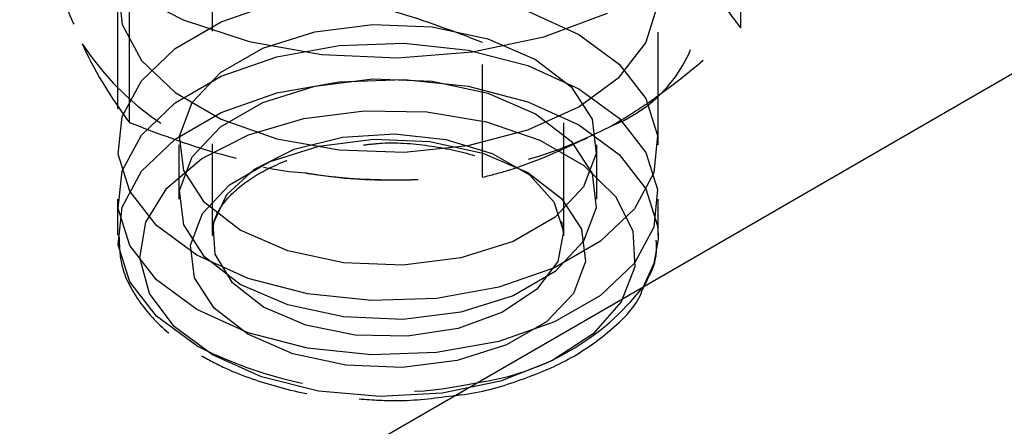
# Model space of a CAD drawing. Header units: inches. Extents: x 1907 to 2452, y -210 to -54.
# Tile 441 of 656: x 2004.782 to 2005.657, y -205.05 to -204.689. Entities that reach past the tile are written whole.
import ezdxf

# ---------------------------------------------------------------- set-up
doc = ezdxf.new("R2010")
doc.units = ezdxf.units.IN
doc.header["$LTSCALE"] = 0.5
doc.header["$MEASUREMENT"] = 0
doc.linetypes.add('HIDDEN', pattern=[0.225, 0.15, -0.075])
doc.layers.add('SID-M-H', color=4, linetype='HIDDEN')
doc.layers.add('SID-M-S', color=105, linetype='Continuous')

msp = doc.modelspace()

# ---------------------------------------------------------------- linework, layer by layer
at = {"layer": 'SID-M-H'}
for p, q in [((2005.42305, -204.6965), (2005.42305, -204.57679)), ((2004.95306, -204.59937), (2004.95306, -204.88065)), ((2005.26556, -204.88065), (2005.26556, -204.59937)), ((2004.86959, -204.66011), (2004.87308, -204.69347)), ((2004.87963, -204.78056), (2004.87963, -204.66085)), ((2004.86915, -204.66848), (2004.86915, -204.80029)), ((2004.87732, -204.66341), (2004.92748, -204.68939)), ((2005.34946, -204.80029), (2005.34946, -204.66848)), ((2004.9612, -204.69115), (2005.01074, -204.67386)), ((2005.33859, -204.70973), (2005.34902, -204.67685)), ((2005.23355, -204.68164), (2005.27912, -204.70225)), ((2005.24778, -204.70445), (2005.30457, -204.68349)), ((2004.87308, -204.69347), (2004.89031, -204.72538)), ((2004.92026, -204.71478), (2004.9612, -204.69115)), ((2004.92748, -204.68939), (2004.98615, -204.70854)), ((2005.04443, -204.69988), (2005.09606, -204.6934)), ((2005.09606, -204.6934), (2005.14876, -204.69557)), ((2005.14876, -204.69557), (2005.19827, -204.70623)), ((2004.99806, -204.7145), (2005.04443, -204.69988)), ((2005.18452, -204.71786), (2005.24778, -204.70445)), ((2005.27912, -204.70225), (2005.31483, -204.72856)), ((2004.98615, -204.70854), (2005.05057, -204.71996)), ((2005.01074, -204.72208), (2005.06602, -204.71214)), ((2005.06602, -204.71214), (2005.12381, -204.71012)), ((2005.12381, -204.71012), (2005.18075, -204.71614)), ((2005.19337, -204.82909), (2005.19337, -204.70938)), ((2005.19827, -204.70623), (2005.24057, -204.72451)), ((2005.31483, -204.74021), (2005.33859, -204.70973)), ((2004.89031, -204.74339), (2004.92026, -204.71478)), ((2004.9607, -204.73607), (2004.99806, -204.7145)), ((2004.9612, -204.73937), (2005.01074, -204.72208)), ((2005.05057, -204.71996), (2005.11774, -204.72312)), ((2005.11774, -204.72312), (2005.18452, -204.71786)), ((2005.18075, -204.71614), (2005.23355, -204.72986)), ((2004.89031, -204.72538), (2004.92026, -204.75398)), ((2005.23355, -204.72986), (2005.27912, -204.75047)), ((2005.24057, -204.72451), (2005.27223, -204.74893)), ((2005.31483, -204.72856), (2005.33859, -204.75904)), ((2004.92026, -204.76301), (2004.9612, -204.73937)), ((2004.93538, -204.76284), (2004.9607, -204.73607)), ((2005.27912, -204.76652), (2005.31483, -204.74021)), ((2004.87308, -204.7753), (2004.89031, -204.74339)), ((2004.99806, -204.76272), (2005.04443, -204.7481)), ((2005.01074, -204.75423), (2005.06602, -204.74429)), ((2005.04443, -204.7481), (2005.09606, -204.74162)), ((2005.06602, -204.74429), (2005.12381, -204.74227)), ((2005.09606, -204.74162), (2005.14876, -204.74379)), ((2005.12381, -204.74227), (2005.18075, -204.74829)), ((2005.14876, -204.74379), (2005.19827, -204.75445)), ((2005.18075, -204.74829), (2005.23355, -204.76201)), ((2005.27223, -204.74893), (2005.29069, -204.77751)), ((2004.92026, -204.75398), (2004.9612, -204.77762)), ((2004.9612, -204.77152), (2005.01074, -204.75423)), ((2005.19827, -204.75445), (2005.24057, -204.77273)), ((2005.27912, -204.75047), (2005.31483, -204.77678)), ((2004.89031, -204.79161), (2004.92026, -204.76301)), ((2004.92415, -204.79264), (2004.93538, -204.76284)), ((2004.9607, -204.78429), (2004.99806, -204.76272)), ((2005.23355, -204.76201), (2005.27912, -204.78262)), ((2005.23355, -204.78713), (2005.27912, -204.76652)), ((2005.33859, -204.75904), (2005.34902, -204.79192)), ((2004.86959, -204.80866), (2004.87308, -204.7753)), ((2004.92026, -204.79515), (2004.9612, -204.77152)), ((2005.03462, -204.77698), (2005.08856, -204.77002)), ((2005.08856, -204.77002), (2005.14379, -204.77102)), ((2005.14379, -204.77102), (2005.19687, -204.77992)), ((2005.24057, -204.77273), (2005.27223, -204.79715)), ((2004.9612, -204.77762), (2005.01074, -204.79491)), ((2004.98538, -204.79146), (2005.03462, -204.77698)), ((2005.19687, -204.77992), (2005.24443, -204.79616)), ((2005.27912, -204.78262), (2005.31483, -204.80893)), ((2005.29069, -204.77751), (2005.29446, -204.80793)), ((2005.31483, -204.77678), (2005.33859, -204.80726)), ((2004.87308, -204.82352), (2004.89031, -204.79161)), ((2004.92792, -204.82307), (2004.92415, -204.79264)), ((2004.93538, -204.81106), (2004.9607, -204.78429)), ((2004.94393, -204.81256), (2004.98538, -204.79146)), ((2005.06886, -204.79353), (2005.11515, -204.79052)), ((2005.11515, -204.79052), (2005.16091, -204.79552)), ((2005.18075, -204.80084), (2005.23355, -204.78713)), ((2005.34902, -204.79192), (2005.34553, -204.82528)), ((2004.89031, -204.82375), (2004.92026, -204.79515)), ((2004.92368, -204.80029), (2004.92368, -204.84851)), ((2005.00387, -204.81542), (2005.04782, -204.80157)), ((2005.01074, -204.79491), (2005.06602, -204.80485)), ((2005.02618, -204.80428), (2005.06886, -204.79353)), ((2005.04782, -204.80157), (2005.09675, -204.79542)), ((2005.09675, -204.79542), (2005.1467, -204.79748)), ((2005.12381, -204.80687), (2005.18075, -204.80084)), ((2005.1467, -204.79748), (2005.19362, -204.80759)), ((2005.16091, -204.79552), (2005.20209, -204.80808)), ((2005.24443, -204.79616), (2005.28351, -204.81872)), ((2005.27223, -204.79715), (2005.29069, -204.82573)), ((2005.29494, -204.84851), (2005.29494, -204.80029)), ((2004.88002, -204.84153), (2004.86959, -204.80866)), ((2004.99087, -204.82182), (2005.02618, -204.80428)), ((2005.06602, -204.80485), (2005.12381, -204.80687)), ((2005.19362, -204.80759), (2005.23371, -204.82491)), ((2005.20209, -204.80808), (2005.23502, -204.82709)), ((2005.29446, -204.80793), (2005.28323, -204.83774)), ((2005.31483, -204.80893), (2005.33859, -204.83941)), ((2005.33859, -204.80726), (2005.34902, -204.84014)), ((2004.91286, -204.83895), (2004.94393, -204.81256)), ((2004.92415, -204.84086), (2004.93538, -204.81106)), ((2004.96846, -204.83586), (2005.00387, -204.81542)), ((2005.28351, -204.81872), (2005.31164, -204.84618)), ((2004.86959, -204.85688), (2004.87308, -204.82352)), ((2004.87308, -204.85566), (2004.89031, -204.82375)), ((2004.94638, -204.85164), (2004.92792, -204.82307)), ((2004.96609, -204.84458), (2004.99087, -204.82182)), ((2005.23371, -204.82491), (2005.26372, -204.84805)), ((2005.23502, -204.82709), (2005.25679, -204.85086)), ((2005.29069, -204.82573), (2005.29446, -204.85615)), ((2005.34553, -204.82528), (2005.3283, -204.85719)), ((2004.94446, -204.86123), (2004.96846, -204.83586)), ((2004.90378, -204.87201), (2004.88002, -204.84153)), ((2004.89414, -204.86896), (2004.91286, -204.83895)), ((2004.92792, -204.87129), (2004.92415, -204.84086)), ((2004.95404, -204.87056), (2004.96609, -204.84458)), ((2005.28323, -204.83774), (2005.25791, -204.86451)), ((2005.33859, -204.83941), (2005.34902, -204.87228)), ((2005.34902, -204.84014), (2005.34553, -204.8735)), ((2004.86915, -204.84851), (2004.86915, -204.88065)), ((2004.97805, -204.87606), (2004.94638, -204.85164)), ((2005.25679, -204.85086), (2005.26545, -204.87728)), ((2005.26372, -204.84805), (2005.28122, -204.87514)), ((2005.31164, -204.84618), (2005.32706, -204.87682)), ((2005.34946, -204.88065), (2005.34946, -204.84851)), ((2004.86959, -204.88903), (2004.87308, -204.85566)), ((2004.88002, -204.88975), (2004.86959, -204.85688)), ((2004.93382, -204.88948), (2004.94446, -204.86123)), ((2005.29446, -204.85615), (2005.28323, -204.88596)), ((2005.3283, -204.85719), (2005.29835, -204.88579)), ((2004.88894, -204.90073), (2004.89414, -204.86896)), ((2004.94638, -204.89986), (2004.92792, -204.87129)), ((2004.95578, -204.89742), (2004.95404, -204.87056)), ((2005.25791, -204.86451), (2005.22055, -204.88607)), ((2004.93949, -204.89832), (2004.90378, -204.87201)), ((2005.02034, -204.89434), (2004.97805, -204.87606)), ((2005.26545, -204.87728), (2005.26023, -204.904)), ((2005.28122, -204.87514), (2005.28479, -204.90397)), ((2005.32706, -204.87682), (2005.3288, -204.90871)), ((2005.34553, -204.8735), (2005.3283, -204.90541)), ((2005.34902, -204.87228), (2005.34946, -204.88065)), ((2004.88002, -204.9219), (2004.86959, -204.88903)), ((2005.22055, -204.88607), (2005.17418, -204.90069)), ((2005.29835, -204.88579), (2005.25741, -204.90942)), ((2005.28323, -204.88596), (2005.25791, -204.91273)), ((2005.34938, -204.88423), (2005.34553, -204.90564)), ((2005.34946, -204.88065), (2005.34938, -204.88423)), ((2004.90378, -204.92023), (2004.88002, -204.88975)), ((2004.93739, -204.91832), (2004.93382, -204.88948)), ((2004.97116, -204.9228), (2004.95578, -204.89742)), ((2005.06985, -204.905), (2005.02034, -204.89434)), ((2004.89759, -204.93224), (2004.88894, -204.90073)), ((2004.98506, -204.91893), (2004.93949, -204.89832)), ((2004.97805, -204.92428), (2004.94638, -204.89986)), ((2005.12255, -204.90718), (2005.06985, -204.905)), ((2005.17418, -204.90069), (2005.12255, -204.90718)), ((2005.26023, -204.904), (2005.24161, -204.92864)), ((2005.28479, -204.90397), (2005.27415, -204.93222)), ((2005.3283, -204.90541), (2005.29835, -204.93401)), ((2005.34553, -204.90564), (2005.33571, -204.9269)), ((2005.25741, -204.90942), (2005.20787, -204.92671)), ((2005.25791, -204.91273), (2005.22055, -204.93429)), ((2005.3288, -204.90871), (2005.31674, -204.93984)), ((2004.90378, -204.95238), (2004.88002, -204.9219)), ((2004.93949, -204.94654), (2004.90378, -204.92023)), ((2004.95489, -204.9454), (2004.93739, -204.91832)), ((2004.99882, -204.94444), (2004.97116, -204.9228)), ((2005.03786, -204.93265), (2004.98506, -204.91893)), ((2004.91954, -204.96152), (2004.89759, -204.93224)), ((2005.02034, -204.94256), (2004.97805, -204.92428)), ((2005.0948, -204.93867), (2005.03786, -204.93265)), ((2005.20787, -204.92671), (2005.15259, -204.93666)), ((2005.24161, -204.92864), (2005.21123, -204.94902)), ((2005.27415, -204.93222), (2005.25015, -204.95759)), ((2005.15259, -204.93666), (2005.0948, -204.93867)), ((2005.22055, -204.93429), (2005.17418, -204.94891)), ((2005.29835, -204.93401), (2005.25741, -204.95764)), ((2005.31674, -204.93984), (2005.29165, -204.96827)), ((2004.98506, -204.96715), (2004.93949, -204.94654)), ((2004.9849, -204.96855), (2004.95489, -204.9454)), ((2005.03629, -204.9604), (2004.99882, -204.94444)), ((2005.06985, -204.95322), (2005.02034, -204.94256)), ((2005.17418, -204.94891), (2005.12255, -204.9554)), ((2005.21123, -204.94902), (2005.17179, -204.96333)), ((2004.93949, -204.97869), (2004.90378, -204.95238)), ((2005.12255, -204.9554), (2005.06985, -204.95322)), ((2005.25741, -204.95764), (2005.20787, -204.97493)), ((2005.25015, -204.95759), (2005.21474, -204.97804)), ((2004.95341, -204.98673), (2004.91954, -204.96152)), ((2005.03786, -204.98087), (2004.98506, -204.96715)), ((2005.08026, -204.96928), (2005.03629, -204.9604)), ((2005.17179, -204.96333), (2005.1268, -204.97029)), ((2005.02499, -204.98587), (2004.9849, -204.96855)), ((2005.1268, -204.97029), (2005.08026, -204.96928)), ((2005.20787, -204.97493), (2005.15259, -204.98488)), ((2005.29165, -204.96827), (2005.25511, -204.9922)), ((2005.0948, -204.98689), (2005.03786, -204.98087)), ((2005.15259, -204.98488), (2005.0948, -204.98689)), ((2005.21474, -204.97804), (2005.17079, -204.99189)), ((2004.99708, -205.00628), (2004.95341, -204.98673)), ((2005.07191, -204.99597), (2005.02499, -204.98587)), ((2005.17079, -204.99189), (2005.12186, -204.99803)), ((2005.25511, -204.9922), (2005.2094, -205.01013)), ((2005.12186, -204.99803), (2005.07191, -204.99597)), ((2005.0478, -205.01895), (2004.99708, -205.00628)), ((2005.2094, -205.01013), (2005.1574, -205.02094)), ((2005.10238, -205.02394), (2005.0478, -205.01895)), ((2005.1574, -205.02094), (2005.10238, -205.02394))]:
    msp.add_line(p, q, dxfattribs=at)
for centre, radius, start, end in [((2004.9542, -204.66931), 0.12367, 110.74208, 199.461), ((2005.26441, -204.66766), 0.12367, 290.74208, 19.461), ((2005.05188, -204.56901), 0.25679, 213.43888, 266.5665), ((2005.10978, -204.3998), 0.43181, 260.2289, 297.35717), ((2005.10959, -204.6497), 0.37036, 242.65953, 282.4462)]:
    msp.add_arc(centre, radius, start, end, dxfattribs=at)
for points, knots in [([(2004.79556, -204.59944), (2004.80238, -204.61988), (2004.81616, -204.66113), (2004.8304, -204.69395), (2004.83759, -204.71051)], [0, 0, 0, 0, 0.495458, 1, 1, 1, 1]), ([(2005.30821, -204.62257), (2005.27741, -204.64296), (2005.23854, -204.66869), (2005.20115, -204.70238), (2005.19337, -204.70938)], [0, 0, 0, 0, 0.79216, 1, 1, 1, 1]), ([(2005.42305, -204.6965), (2005.41623, -204.68753), (2005.40245, -204.66941), (2005.38821, -204.64086), (2005.38102, -204.62645)], [0, 0, 0, 0, 0.495458, 1, 1, 1, 1]), ([(2005.19337, -204.70938), (2005.1679, -204.69971), (2005.11648, -204.68018), (2005.06332, -204.66983), (2005.0365, -204.6646)], [0, 0, 0, 0, 0.495458, 1, 1, 1, 1]), ([(2005.30821, -204.78331), (2005.31713, -204.77794), (2005.35598, -204.75455), (2005.39386, -204.72176), (2005.42305, -204.6965)], [0, 0, 0, 0, 0.229367, 1, 1, 1, 1]), ([(2004.83759, -204.71051), (2004.83859, -204.71264), (2004.85278, -204.74293), (2004.86669, -204.76243), (2004.87963, -204.78056)], [0, 0, 0, 0, 0.070219, 1, 1, 1, 1]), ([(2004.87963, -204.78056), (2004.9051, -204.79023), (2004.95652, -204.80976), (2005.00968, -204.82012), (2005.0365, -204.82534)], [0, 0, 0, 0, 0.495458, 1, 1, 1, 1]), ([(2005.19337, -204.82909), (2005.20115, -204.82712), (2005.23854, -204.81764), (2005.27741, -204.79848), (2005.30821, -204.78331)], [0, 0, 0, 0, 0.20784, 1, 1, 1, 1]), ([(2004.95417, -204.8814), (2004.95405, -204.87701), (2004.95379, -204.86664), (2004.96467, -204.8486), (2004.98706, -204.82881), (2005.02043, -204.81276), (2005.05502, -204.80271), (2005.07855, -204.80106), (2005.08753, -204.80043)], [0, 0, 0, 0, 0.132695, 0.314026, 0.508633, 0.696591, 0.884189, 1, 1, 1, 1]), ([(2005.08753, -204.80043), (2005.09309, -204.79978), (2005.11311, -204.79747), (2005.14874, -204.80061), (2005.18982, -204.80961), (2005.2244, -204.82465), (2005.2493, -204.8434), (2005.2636, -204.86318), (2005.26478, -204.87529), (2005.26536, -204.88128)], [0, 0, 0, 0, 0.061333, 0.220692, 0.379663, 0.537268, 0.692998, 0.848012, 1, 1, 1, 1]), ([(2005.0365, -204.82534), (2005.04022, -204.82589), (2005.09319, -204.8338), (2005.14511, -204.83136), (2005.19337, -204.82909)], [0, 0, 0, 0, 0.070219, 1, 1, 1, 1]), ([(2004.87036, -204.88173), (2004.87067, -204.89033), (2004.87139, -204.91029), (2004.88702, -204.9397), (2004.91117, -204.96687), (2004.93336, -204.98114), (2004.94357, -204.9877)], [0, 0, 0, 0, 0.207701, 0.481731, 0.761542, 1, 1, 1, 1]), ([(2005.33661, -204.92638), (2005.34138, -204.91763), (2005.34867, -204.90426), (2005.348, -204.88984), (2005.34777, -204.88486)], [0, 0, 0, 0, 0.6547002, 1, 1, 1, 1]), ([(2004.94357, -204.9877), (2004.95084, -204.99161), (2004.97185, -205.00289), (2005.0125, -205.01638), (2005.05327, -205.02516), (2005.07759, -205.0258), (2005.08365, -205.02596)], [0, 0, 0, 0, 0.185248, 0.534928, 0.88406, 1, 1, 1, 1]), ([(2005.08365, -205.02596), (2005.09579, -205.02681), (2005.12472, -205.02884), (2005.1532, -205.02496), (2005.16973, -205.02272)], [0, 0, 0, 0, 0.419764, 1, 1, 1, 1])]:
    msp.add_open_spline(points, degree=3, knots=knots, dxfattribs=at)
at = {"layer": 'SID-M-S'}
msp.add_line((2006.03562, -204.52285), (2003.53246, -205.96789), dxfattribs=at)
msp.add_arc((2005.15812, -204.78821), 0.22532, 277.98122, 322.01341, dxfattribs=at)
msp.add_open_spline([(2005.16973, -205.02272), (2005.17113, -205.02259), (2005.19058, -205.02082), (2005.2255, -205.01052), (2005.27133, -204.99188), (2005.3077, -204.96592), (2005.33016, -204.94356), (2005.33561, -204.92904), (2005.33661, -204.92638)], degree=3, knots=[0, 0, 0, 0, 0.017895, 0.248343, 0.479941, 0.713224, 0.947453, 1, 1, 1, 1], dxfattribs=at)

doc.saveas('drawing.dxf')
